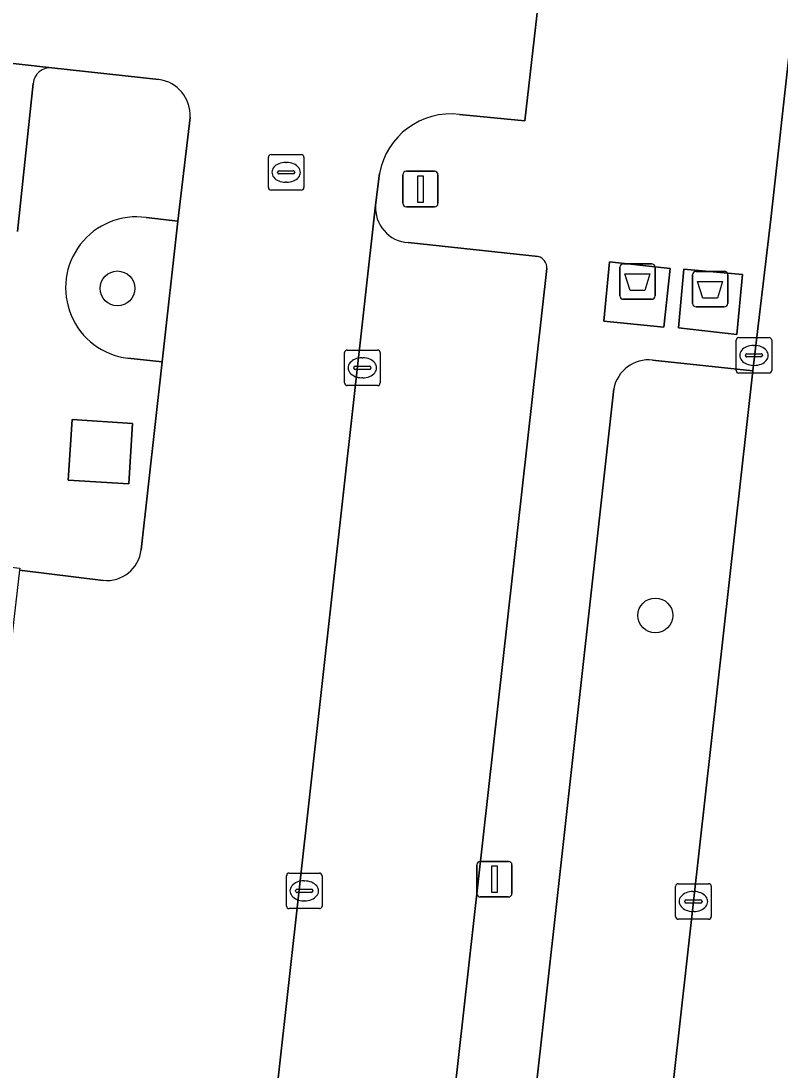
# Model space of a CAD drawing. Extents: x 161928 to 163071, y 386474 to 387428.
# Drawn here: x 162058.31 to 162079.66, y 386779.32 to 386808.82 of the extents above; entities that cross this region are included whole.
import ezdxf

# ---------------------------------------------------------------- set-up
doc = ezdxf.new("R2010")
doc.units = 0
for name, color, linetype in [('IMGEO_Afval_apart_plaats', 7, 'Continuous'), ('IMGEO_Boom', 7, 'Continuous'), ('IMGEO_Groenvoorziening', 7, 'Continuous'), ('IMGEO_Kolk', 7, 'Continuous'), ('IMGEO_Lichtmast', 7, 'Continuous'), ('IMGEO_Parkeervlak_open', 7, 'Continuous'), ('IMGEO_Rijbaan_lokaal_open', 7, 'Continuous'), ('IMGEO_Rioolput', 7, 'Continuous'), ('IMGEO_Voetpad_gesloten', 7, 'Continuous'), ('IMGEO_Voetpad_open', 7, 'Continuous')]:
    doc.layers.add(name, color=color, linetype=linetype)

msp = doc.modelspace()

# ---------------------------------------------------------------- linework, layer by layer
at = {"layer": 'IMGEO_Afval_apart_plaats'}
for p, q in [((162075.158, 386801.091), (162075.158, 386801.891)), ((162075.158, 386801.891), (162075.158, 386801.091)), ((162075.258, 386801.991), (162076.048, 386801.991)), ((162076.048, 386801.991), (162075.258, 386801.991)), ((162076.148, 386801.891), (162076.148, 386801.091)), ((162076.148, 386801.091), (162076.148, 386801.891)), ((162077.203, 386800.878), (162077.203, 386801.678)), ((162077.203, 386801.678), (162077.203, 386800.878)), ((162077.303, 386801.778), (162078.093, 386801.778)), ((162078.093, 386801.778), (162077.303, 386801.778)), ((162078.193, 386801.678), (162078.193, 386800.878)), ((162078.193, 386800.878), (162078.193, 386801.678)), ((162076.048, 386800.991), (162075.258, 386800.991)), ((162075.258, 386800.991), (162076.048, 386800.991)), ((162078.093, 386800.778), (162077.303, 386800.778)), ((162077.303, 386800.778), (162078.093, 386800.778))]:
    msp.add_line(p, q, dxfattribs=at)
for points in [[(162075.301, 386801.705), (162076.005, 386801.705), (162075.856, 386801.235), (162075.45, 386801.235), (162075.301, 386801.705)], [(162077.346, 386801.492), (162078.05, 386801.492), (162077.901, 386801.022), (162077.495, 386801.022), (162077.346, 386801.492)]]:
    msp.add_lwpolyline(points, dxfattribs=at)
for centre, start, end in [((162075.258, 386801.891), 90, 180), ((162075.258, 386801.891), 90, 180), ((162076.048, 386801.891), 0, 90), ((162076.048, 386801.891), 360, 90), ((162077.303, 386801.678), 90, 180), ((162077.303, 386801.678), 90, 180), ((162078.093, 386801.678), 0, 90), ((162078.093, 386801.678), 360, 90), ((162075.258, 386801.091), 180, 270), ((162075.258, 386801.091), 180, 270), ((162076.048, 386801.091), 270, 0), ((162076.048, 386801.091), 270, 0), ((162077.303, 386800.878), 180, 270), ((162077.303, 386800.878), 180, 270), ((162078.093, 386800.878), 270, 0), ((162078.093, 386800.878), 270, 0)]:
    msp.add_arc(centre, 0.1, start, end, dxfattribs=at)
at = {"layer": 'IMGEO_Boom'}
for centre in [(162061.024, 386801.299), (162076.156, 386792.102)]:
    msp.add_circle(centre, 0.489, dxfattribs=at)
at = {"layer": 'IMGEO_Groenvoorziening'}
for points in [[(162061.319, 386799.334), (162062.281, 386799.231), (162062.725, 386803.186)], [(162062.725, 386803.186), (162061.833, 386803.292)], [(162078.898, 386798.979), (162076.08, 386799.282)], [(162071.975, 386762.758), (162074.794, 386762.398), (162074.911, 386763.372), (162075.219, 386766.106), (162077.228, 386784.056), (162078.898, 386798.979)], [(162074.985, 386798.474), (162073.414, 386784.31), (162071.382, 386766.053), (162071.156, 386763.875)]]:
    msp.add_lwpolyline(points, dxfattribs=at)
for centre, radius, start, end in [((162061.562, 386801.315), 1.996, 82.1826, 263.019), ((162075.971, 386798.284), 1.004, 83.7613, 169.0859)]:
    msp.add_arc(centre, radius, start, end, dxfattribs=at)
at = {"layer": 'IMGEO_Kolk'}
for p, q in [((162078.429, 386798.988), (162078.429, 386799.84)), ((162078.504, 386799.914), (162079.356, 386799.914)), ((162079.43, 386799.84), (162079.43, 386798.988)), ((162067.413, 386798.639), (162067.413, 386799.491)), ((162067.488, 386799.565), (162068.34, 386799.565)), ((162068.414, 386799.491), (162068.414, 386798.639)), ((162078.917, 386799.694), (162078.942, 386799.694)), ((162067.901, 386799.345), (162067.926, 386799.345)), ((162078.688, 386799.408), (162078.688, 386799.42)), ((162079.126, 386799.371), (162078.728, 386799.371)), ((162078.731, 386799.457), (162079.129, 386799.457)), ((162079.172, 386799.42), (162079.172, 386799.408)), ((162067.672, 386799.059), (162067.672, 386799.071)), ((162068.11, 386799.022), (162067.712, 386799.022)), ((162067.715, 386799.108), (162068.113, 386799.108)), ((162068.156, 386799.071), (162068.156, 386799.059)), ((162079.356, 386798.914), (162078.504, 386798.914)), ((162078.94, 386799.134), (162078.915, 386799.134)), ((162067.924, 386798.785), (162067.899, 386798.785)), ((162068.34, 386798.565), (162067.488, 386798.565)), ((162065.778, 386783.929), (162065.778, 386784.781)), ((162065.853, 386784.855), (162066.705, 386784.855)), ((162066.779, 386784.781), (162066.779, 386783.929)), ((162066.266, 386784.635), (162066.291, 386784.635)), ((162076.727, 386783.63), (162076.727, 386784.482)), ((162076.802, 386784.556), (162077.654, 386784.556)), ((162077.728, 386784.482), (162077.728, 386783.63)), ((162066.037, 386784.349), (162066.037, 386784.361)), ((162066.475, 386784.312), (162066.077, 386784.312)), ((162066.08, 386784.398), (162066.478, 386784.398)), ((162066.521, 386784.361), (162066.521, 386784.349)), ((162077.215, 386784.336), (162077.24, 386784.336)), ((162066.705, 386783.855), (162065.853, 386783.855)), ((162066.289, 386784.075), (162066.264, 386784.075)), ((162076.986, 386784.05), (162076.986, 386784.062)), ((162077.424, 386784.013), (162077.026, 386784.013)), ((162077.029, 386784.099), (162077.427, 386784.099)), ((162077.47, 386784.062), (162077.47, 386784.05)), ((162077.654, 386783.556), (162076.802, 386783.556)), ((162077.238, 386783.776), (162077.213, 386783.776))]:
    msp.add_line(p, q, dxfattribs=at)
for points in [[(162078.429, 386798.988), (162078.429, 386799.84)], [(162078.504, 386799.914), (162079.356, 386799.914)], [(162079.43, 386799.84), (162079.43, 386798.988)], [(162067.413, 386798.639), (162067.413, 386799.491)], [(162067.488, 386799.565), (162068.34, 386799.565)], [(162068.414, 386799.491), (162068.414, 386798.639)], [(162079.356, 386798.914), (162078.504, 386798.914)], [(162068.34, 386798.565), (162067.488, 386798.565)], [(162065.778, 386783.929), (162065.778, 386784.781)], [(162065.853, 386784.855), (162066.705, 386784.855)], [(162066.779, 386784.781), (162066.779, 386783.929)], [(162076.727, 386783.63), (162076.727, 386784.482)], [(162076.802, 386784.556), (162077.654, 386784.556)], [(162077.728, 386784.482), (162077.728, 386783.63)], [(162066.705, 386783.855), (162065.853, 386783.855)], [(162077.654, 386783.556), (162076.802, 386783.556)]]:
    msp.add_lwpolyline(points, dxfattribs=at)
for centre, radius, start, end in [((162078.506, 386799.838), 0.0765, 91.552, 178.448), ((162078.506, 386799.838), 0.0765, 91.552, 178.448), ((162079.354, 386799.838), 0.0765, 1.552, 88.448), ((162079.354, 386799.838), 0.0765, 1.552, 88.448), ((162067.49, 386799.489), 0.0765, 91.552, 178.448), ((162067.49, 386799.489), 0.0765, 91.552, 178.448), ((162068.338, 386799.489), 0.0765, 1.552, 88.448), ((162068.338, 386799.489), 0.0765, 1.552, 88.448), ((162078.728, 386799.417), 0.0403, 85.8775, 175.7526), ((162078.725, 386799.407), 0.0366, 178.938, 274.7102), ((162079.129, 386799.414), 0.043, 264.8664, 352.4533), ((162079.133, 386799.419), 0.0386, 1.7309, 96.639), ((162067.712, 386799.068), 0.0403, 85.8775, 175.7526), ((162067.709, 386799.058), 0.0366, 178.938, 274.7102), ((162068.113, 386799.065), 0.043, 264.8664, 352.4533), ((162068.117, 386799.07), 0.0386, 1.7309, 96.639), ((162078.506, 386798.99), 0.0765, 181.552, 268.448), ((162078.506, 386798.99), 0.0765, 181.552, 268.448), ((162079.354, 386798.99), 0.0765, 271.552, 358.448), ((162079.354, 386798.99), 0.0765, 271.552, 358.448), ((162067.49, 386798.641), 0.0765, 181.552, 268.448), ((162067.49, 386798.641), 0.0765, 181.552, 268.448), ((162068.338, 386798.641), 0.0765, 271.552, 358.448), ((162068.338, 386798.641), 0.0765, 271.552, 358.448), ((162065.855, 386784.779), 0.0765, 91.552, 178.448), ((162065.855, 386784.779), 0.0765, 91.552, 178.448), ((162066.703, 386784.779), 0.0765, 1.552, 88.448), ((162066.703, 386784.779), 0.0765, 1.552, 88.448), ((162076.804, 386784.48), 0.0765, 91.552, 178.448), ((162076.804, 386784.48), 0.0765, 91.552, 178.448), ((162077.652, 386784.48), 0.0765, 1.552, 88.448), ((162077.652, 386784.48), 0.0765, 1.552, 88.448), ((162066.077, 386784.358), 0.0403, 85.8775, 175.7526), ((162066.074, 386784.348), 0.0366, 178.938, 274.7102), ((162066.478, 386784.355), 0.043, 264.8664, 352.4533), ((162066.482, 386784.36), 0.0386, 1.7309, 96.639), ((162065.855, 386783.931), 0.0765, 181.552, 268.448), ((162065.855, 386783.931), 0.0765, 181.552, 268.448), ((162066.703, 386783.931), 0.0765, 271.552, 358.448), ((162066.703, 386783.931), 0.0765, 271.552, 358.448), ((162077.026, 386784.059), 0.0403, 85.8775, 175.7526), ((162077.023, 386784.049), 0.0366, 178.938, 274.7102), ((162077.427, 386784.056), 0.043, 264.8664, 352.4533), ((162077.431, 386784.061), 0.0386, 1.7309, 96.639), ((162076.804, 386783.632), 0.0765, 181.552, 268.448), ((162076.804, 386783.632), 0.0765, 181.552, 268.448), ((162077.652, 386783.632), 0.0765, 271.552, 358.448), ((162077.652, 386783.632), 0.0765, 271.552, 358.448)]:
    msp.add_arc(centre, radius, start, end, dxfattribs=at)
for centre, major_axis, ratio, start_param, end_param in [((162078.916, 386799.414), (-0.387, 0.002), 0.722429, 4.712389, 7.853982), ((162078.941, 386799.414), (-0.39, 0.002), 0.717154, 1.570796, 4.712389), ((162067.9, 386799.065), (-0.387, 0.002), 0.722429, 4.712389, 7.853982), ((162067.925, 386799.065), (-0.39, 0.002), 0.717154, 1.570796, 4.712389), ((162066.265, 386784.355), (-0.387, 0.002), 0.722429, 4.712389, 7.853982), ((162066.29, 386784.355), (-0.39, 0.002), 0.717154, 1.570796, 4.712389), ((162077.214, 386784.056), (-0.387, 0.002), 0.722429, 4.712389, 7.853982), ((162077.239, 386784.056), (-0.39, 0.002), 0.717154, 1.570796, 4.712389)]:
    msp.add_ellipse(centre, major_axis=major_axis, ratio=ratio, start_param=start_param, end_param=end_param, dxfattribs=at)
at = {"layer": 'IMGEO_Lichtmast'}
for p, q in [((162069.151, 386804.592), (162069.941, 386804.592)), ((162069.941, 386804.592), (162069.151, 386804.592)), ((162069.051, 386803.692), (162069.051, 386804.492)), ((162069.051, 386804.492), (162069.051, 386803.692)), ((162070.041, 386804.492), (162070.041, 386803.692)), ((162070.041, 386803.692), (162070.041, 386804.492)), ((162069.941, 386803.592), (162069.151, 386803.592)), ((162069.151, 386803.592), (162069.941, 386803.592)), ((162071.132, 386784.283), (162071.132, 386785.083)), ((162071.132, 386785.083), (162071.132, 386784.283)), ((162071.232, 386785.183), (162072.022, 386785.183)), ((162072.022, 386785.183), (162071.232, 386785.183)), ((162072.122, 386785.083), (162072.122, 386784.283)), ((162072.122, 386784.283), (162072.122, 386785.083)), ((162072.022, 386784.183), (162071.232, 386784.183)), ((162071.232, 386784.183), (162072.022, 386784.183))]:
    msp.add_line(p, q, dxfattribs=at)
for points in [[(162069.471, 386804.467), (162069.621, 386804.467), (162069.621, 386803.717), (162069.471, 386803.717), (162069.471, 386804.467)], [(162071.552, 386785.058), (162071.702, 386785.058), (162071.702, 386784.308), (162071.552, 386784.308), (162071.552, 386785.058)]]:
    msp.add_lwpolyline(points, dxfattribs=at)
for centre, start, end in [((162069.151, 386804.492), 90, 180), ((162069.151, 386804.492), 90, 180), ((162069.941, 386804.492), 0, 90), ((162069.941, 386804.492), 360, 90), ((162069.151, 386803.692), 180, 270), ((162069.151, 386803.692), 180, 270), ((162069.941, 386803.692), 270, 0), ((162069.941, 386803.692), 270, 0), ((162071.232, 386785.083), 90, 180), ((162071.232, 386785.083), 90, 180), ((162072.022, 386785.083), 0, 90), ((162072.022, 386785.083), 360, 90), ((162071.232, 386784.283), 180, 270), ((162071.232, 386784.283), 180, 270), ((162072.022, 386784.283), 270, 0), ((162072.022, 386784.283), 270, 0)]:
    msp.add_arc(centre, 0.1, start, end, dxfattribs=at)
at = {"layer": 'IMGEO_Parkeervlak_open'}
for points in [[(162059.177, 386807.503), (162045.806, 386809.001)], [(162058.211, 386802.899), (162058.654, 386807.065)], [(162068.285, 386803.638), (162064.004, 386765.296), (162068.664, 386764.776)], [(162072.857, 386802.195), (162069.203, 386802.587)], [(162068.982, 386765.015), (162073.103, 386801.861)]]:
    msp.add_lwpolyline(points, dxfattribs=at)
for centre, radius, start, end in [((162059.136, 386807.021), 0.484, 85.1141, 174.7766), ((162069.269, 386803.571), 0.986, 176.1165, 266.1549), ((162072.782, 386801.882), 0.322, 356.2668, 76.4785)]:
    msp.add_arc(centre, radius, start, end, dxfattribs=at)
at = {"layer": 'IMGEO_Rijbaan_lokaal_open'}
for points in [[(162070.647, 386806.188), (162072.483, 386806.007), (162073.168, 386812.012), (162015.511, 386818.388)], [(162014.294, 386812.462), (162015.464, 386812.349), (162029.305, 386810.835), (162030.854, 386810.676), (162044.275, 386809.156), (162045.806, 386809.001), (162059.177, 386807.503), (162062.189, 386807.174)], [(162063.065, 386806.109), (162062.725, 386803.186), (162062.281, 386799.231), (162061.692, 386793.945)], [(162060.619, 386793.088), (162058.268, 386793.375), (162057.884, 386790.024), (162057.495, 386786.618), (162057.105, 386783.212), (162056.716, 386779.806), (162056.326, 386776.401), (162055.936, 386772.995), (162055.547, 386769.589), (162055.168, 386766.28), (162064.004, 386765.296), (162068.285, 386803.638), (162068.4, 386804.529)]]:
    msp.add_lwpolyline(points, dxfattribs=at)
msp.add_lwpolyline([(162083.956, 386799.092), (162085.895, 386816.661), (162085.914, 386817.194), (162080.655, 386817.752), (162080.704, 386816.794), (162080.675, 386815.201), (162080.514, 386813.23), (162079.408, 386803.249), (162078.898, 386798.979), (162077.228, 386784.056), (162075.219, 386766.106), (162074.911, 386763.372), (162079.886, 386762.942), (162079.897, 386763.041)], close=True, dxfattribs=at)
for centre, radius, start, end in [((162062.05, 386806.167), 1.017, 356.7425, 82.1345), ((162070.399, 386804.173), 2.031, 82.9889, 169.8893), ((162060.72, 386794.062), 0.979, 264.0646, 353.1638)]:
    msp.add_arc(centre, radius, start, end, dxfattribs=at)
at = {"layer": 'IMGEO_Rioolput'}
for p, q in [((162065.269, 386804.136), (162065.269, 386804.988)), ((162065.344, 386805.062), (162066.196, 386805.062)), ((162065.757, 386804.842), (162065.782, 386804.842)), ((162066.27, 386804.988), (162066.27, 386804.136)), ((162065.528, 386804.556), (162065.528, 386804.568)), ((162065.966, 386804.519), (162065.568, 386804.519)), ((162065.571, 386804.605), (162065.969, 386804.605)), ((162066.012, 386804.568), (162066.012, 386804.556)), ((162065.78, 386804.282), (162065.755, 386804.282)), ((162066.196, 386804.062), (162065.344, 386804.062))]:
    msp.add_line(p, q, dxfattribs=at)
for points in [[(162065.269, 386804.136), (162065.269, 386804.988)], [(162065.344, 386805.062), (162066.196, 386805.062)], [(162066.27, 386804.988), (162066.27, 386804.136)], [(162066.196, 386804.062), (162065.344, 386804.062)]]:
    msp.add_lwpolyline(points, dxfattribs=at)
for centre, radius, start, end in [((162065.346, 386804.986), 0.0765, 91.552, 178.448), ((162065.346, 386804.986), 0.0765, 91.552, 178.448), ((162066.194, 386804.986), 0.0765, 1.552, 88.448), ((162066.194, 386804.986), 0.0765, 1.552, 88.448), ((162065.568, 386804.565), 0.0403, 85.8775, 175.7526), ((162065.565, 386804.555), 0.0366, 178.938, 274.7102), ((162065.969, 386804.562), 0.043, 264.8664, 352.4533), ((162065.973, 386804.567), 0.0386, 1.7309, 96.639), ((162065.346, 386804.138), 0.0765, 181.552, 268.448), ((162065.346, 386804.138), 0.0765, 181.552, 268.448), ((162066.194, 386804.138), 0.0765, 271.552, 358.448), ((162066.194, 386804.138), 0.0765, 271.552, 358.448)]:
    msp.add_arc(centre, radius, start, end, dxfattribs=at)
for centre, major_axis, ratio, start_param, end_param in [((162065.756, 386804.562), (-0.387, 0.002), 0.722429, 4.712389, 7.853982), ((162065.781, 386804.562), (-0.39, 0.002), 0.717154, 1.570796, 4.712389)]:
    msp.add_ellipse(centre, major_axis=major_axis, ratio=ratio, start_param=start_param, end_param=end_param, dxfattribs=at)
at = {"layer": 'IMGEO_Voetpad_gesloten'}
for points in [[(162076.571, 386801.855), (162074.866, 386802.042), (162074.703, 386800.376), (162076.396, 386800.208)], [(162078.607, 386801.689), (162076.957, 386801.843), (162076.804, 386800.191), (162078.453, 386800.002)], [(162061.451, 386797.502), (162059.748, 386797.609), (162059.641, 386795.905), (162061.344, 386795.798)]]:
    msp.add_lwpolyline(points, close=True, dxfattribs=at)
at = {"layer": 'IMGEO_Voetpad_open'}
for points in [[(162074.956, 386818.45), (162074.21, 386811.891), (162073.431, 386811.984), (162073.168, 386812.012), (162072.483, 386806.007), (162070.647, 386806.188)], [(162076.08, 386799.282), (162078.898, 386798.979), (162079.408, 386803.249), (162080.514, 386813.23)], [(162009.031, 386809.044), (162008.959, 386808.465), (162008.208, 386808.516), (162006.852, 386798.42), (162007.994, 386798.293), (162006.873, 386788.282), (162005.028, 386771.813), (162007.061, 386771.581), (162010.678, 386803.312), (162016.97, 386802.618), (162018.982, 386802.396), (162023.483, 386801.899), (162027.307, 386801.514), (162038.44, 386800.239), (162042.308, 386799.694), (162046.91, 386799.189), (162049.03, 386798.931), (162052.172, 386798.582), (162051.904, 386796.301), (162051.886, 386794.866), (162051.802, 386794.17), (162058.274, 386793.43), (162058.268, 386793.375), (162060.619, 386793.088)], [(162062.189, 386807.174), (162059.177, 386807.503)], [(162058.654, 386807.065), (162058.211, 386802.899)], [(162061.833, 386803.292), (162062.725, 386803.186), (162063.065, 386806.109)], [(162068.4, 386804.529), (162068.285, 386803.638)], [(162069.203, 386802.587), (162072.857, 386802.195)], [(162073.103, 386801.861), (162068.982, 386765.015), (162071.156, 386763.875), (162071.382, 386766.053), (162073.414, 386784.31), (162074.985, 386798.474)], [(162062.281, 386799.231), (162061.319, 386799.334)], [(162061.692, 386793.945), (162062.281, 386799.231)]]:
    msp.add_lwpolyline(points, dxfattribs=at)
for points in [[(162076.571, 386801.855), (162076.396, 386800.208), (162074.703, 386800.376), (162074.866, 386802.042)], [(162078.607, 386801.689), (162078.453, 386800.002), (162076.804, 386800.191), (162076.957, 386801.843)], [(162059.748, 386797.609), (162061.451, 386797.502), (162061.344, 386795.798), (162059.641, 386795.905)]]:
    msp.add_lwpolyline(points, close=True, dxfattribs=at)
for centre, radius, start, end in [((162059.136, 386807.021), 0.484, 85.1141, 174.7766), ((162062.05, 386806.167), 1.017, 356.7425, 82.1345), ((162070.399, 386804.173), 2.031, 82.9889, 169.8893), ((162069.269, 386803.571), 0.986, 176.1165, 266.1549), ((162061.562, 386801.315), 1.996, 82.1826, 263.019), ((162072.782, 386801.882), 0.322, 356.2668, 76.4785), ((162075.971, 386798.284), 1.004, 83.7613, 169.0859), ((162060.72, 386794.062), 0.979, 264.0646, 353.1638)]:
    msp.add_arc(centre, radius, start, end, dxfattribs=at)

doc.saveas('drawing.dxf')
